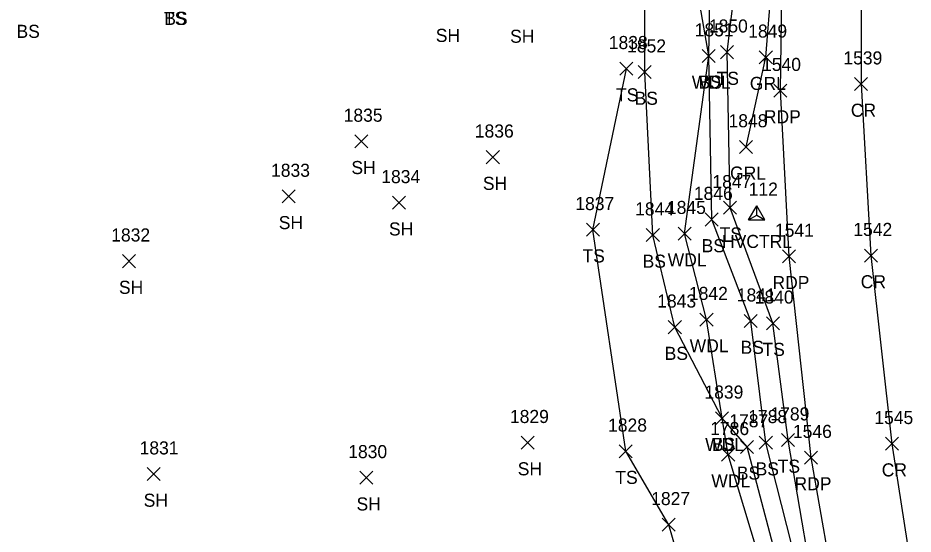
# Model space of a CAD drawing. Extents: x 1885914 to 1887218, y 756253 to 760620.
# Drawn here: x 1886303.4 to 1886440.2, y 759574 to 759652.9 of the extents above; entities that cross this region are included whole.
import ezdxf

# ---------------------------------------------------------------- set-up
doc = ezdxf.new("R2010")
doc.units = 0
for name, color, linetype in [('C_A', 7, 'Continuous'), ('C_I', 7, 'Continuous'), ('CPSM', 7, 'Continuous'), ('L_A', 7, 'Continuous'), ('L_I', 7, 'Continuous'), ('L_TIC', 7, 'Continuous'), ('LAWA', 7, 'Continuous'), ('LELB', 7, 'Continuous'), ('P_A', 7, 'Continuous'), ('P_I', 7, 'Continuous'), ('P_TIC', 7, 'Continuous'), ('PET', 7, 'Continuous'), ('PRC', 7, 'Continuous'), ('R_A', 7, 'Continuous'), ('R_I', 7, 'Continuous'), ('R_TIC', 7, 'Continuous'), ('RGR', 7, 'Continuous')]:
    doc.layers.add(name, color=color, linetype=linetype)

msp = doc.modelspace()

# ---------------------------------------------------------------- linework, layer by layer
at = {"layer": 'CPSM'}
for p, q in [((1886415.07, 759622.04), (1886416.32, 759624.2)), ((1886415.07, 759622.04), (1886416.32, 759624.2)), ((1886415.07, 759622.04), (1886416.32, 759624.2)), ((1886417.57, 759622.04), (1886416.32, 759624.2)), ((1886416.32, 759622.76), (1886416.32, 759624.2)), ((1886417.57, 759622.04), (1886416.32, 759624.2)), ((1886416.32, 759622.76), (1886416.32, 759624.2)), ((1886417.57, 759622.04), (1886416.32, 759624.2)), ((1886416.32, 759622.76), (1886416.32, 759624.2)), ((1886415.07, 759622.04), (1886416.32, 759622.76)), ((1886415.07, 759622.04), (1886416.32, 759622.76)), ((1886415.07, 759622.04), (1886416.32, 759622.76)), ((1886416.32, 759622.76), (1886416.32, 759622.76)), ((1886416.32, 759622.76), (1886417.57, 759622.04)), ((1886416.32, 759622.76), (1886416.32, 759622.76)), ((1886416.32, 759622.76), (1886417.57, 759622.04)), ((1886416.32, 759622.76), (1886416.32, 759622.76)), ((1886416.32, 759622.76), (1886417.57, 759622.04)), ((1886415.07, 759622.04), (1886417.57, 759622.04)), ((1886415.07, 759622.04), (1886417.57, 759622.04)), ((1886415.07, 759622.04), (1886417.57, 759622.04))]:
    msp.add_line(p, q, dxfattribs=at)
at = {"layer": 'L_TIC'}
for points in [[(1886410.78, 759646.7), (1886412.78, 759648.7)], [(1886412.78, 759646.7), (1886410.78, 759648.7)], [(1886407.97, 759646.11), (1886409.97, 759648.11)], [(1886409.97, 759646.11), (1886407.97, 759648.11)], [(1886407.97, 759646.11), (1886409.97, 759648.11)], [(1886409.97, 759646.11), (1886407.97, 759648.11)], [(1886395.39, 759644.17), (1886397.39, 759646.17)], [(1886397.39, 759644.17), (1886395.39, 759646.17)], [(1886398.2, 759643.65), (1886400.2, 759645.65)], [(1886400.2, 759643.65), (1886398.2, 759645.65)], [(1886354.86, 759633.06), (1886356.86, 759635.06)], [(1886356.86, 759633.06), (1886354.86, 759635.06)], [(1886374.97, 759630.64), (1886376.97, 759632.64)], [(1886376.97, 759630.64), (1886374.97, 759632.64)], [(1886343.76, 759624.64), (1886345.76, 759626.64)], [(1886345.76, 759624.64), (1886343.76, 759626.64)], [(1886360.62, 759623.67), (1886362.62, 759625.67)], [(1886362.62, 759623.67), (1886360.62, 759625.67)], [(1886411.24, 759622.91), (1886413.24, 759624.91)], [(1886413.24, 759622.91), (1886411.24, 759624.91)], [(1886408.44, 759621.11), (1886410.44, 759623.11)], [(1886410.44, 759621.11), (1886408.44, 759623.11)], [(1886390.27, 759619.55), (1886392.27, 759621.55)], [(1886392.27, 759619.55), (1886390.27, 759621.55)], [(1886404.28, 759618.96), (1886406.28, 759620.96)], [(1886406.28, 759618.96), (1886404.28, 759620.96)], [(1886399.43, 759618.74), (1886401.43, 759620.74)], [(1886401.43, 759618.74), (1886399.43, 759620.74)], [(1886319.34, 759614.75), (1886321.34, 759616.75)], [(1886321.34, 759614.75), (1886319.34, 759616.75)], [(1886407.64, 759605.82), (1886409.64, 759607.82)], [(1886409.64, 759605.82), (1886407.64, 759607.82)], [(1886414.39, 759605.58), (1886416.39, 759607.58)], [(1886416.39, 759605.58), (1886414.39, 759607.58)], [(1886417.79, 759605.26), (1886419.79, 759607.26)], [(1886419.79, 759605.26), (1886417.79, 759607.26)], [(1886402.8, 759604.65), (1886404.8, 759606.65)], [(1886404.8, 759604.65), (1886402.8, 759606.65)], [(1886410.02, 759590.73), (1886412.02, 759592.73)], [(1886412.02, 759590.73), (1886410.02, 759592.73)], [(1886410.02, 759590.73), (1886412.02, 759592.73)], [(1886412.02, 759590.73), (1886410.02, 759592.73)], [(1886420.11, 759587.4), (1886422.11, 759589.4)], [(1886422.11, 759587.4), (1886420.11, 759589.4)], [(1886380.29, 759587), (1886382.29, 759589)], [(1886382.29, 759587), (1886380.29, 759589)], [(1886413.83, 759586.35), (1886415.83, 759588.35)], [(1886415.83, 759586.35), (1886413.83, 759588.35)], [(1886416.7, 759586.99), (1886418.7, 759588.99)], [(1886418.7, 759586.99), (1886416.7, 759588.99)], [(1886395.29, 759585.69), (1886397.29, 759587.69)], [(1886397.29, 759585.69), (1886395.29, 759587.69)], [(1886410.95, 759585.16), (1886412.95, 759587.16)], [(1886412.95, 759585.16), (1886410.95, 759587.16)], [(1886323.11, 759582.2), (1886325.11, 759584.2)], [(1886325.11, 759582.2), (1886323.11, 759584.2)], [(1886355.65, 759581.63), (1886357.65, 759583.63)], [(1886357.65, 759581.63), (1886355.65, 759583.63)], [(1886401.87, 759574.45), (1886403.87, 759576.45)], [(1886403.87, 759574.45), (1886401.87, 759576.45)]]:
    msp.add_lwpolyline(points, dxfattribs=at)
at = {"layer": 'LAWA'}
msp.add_lwpolyline([(1886420.25, 759558.57), (1886411.95, 759586.16), (1886411.02, 759591.73), (1886408.64, 759606.82), (1886405.28, 759619.96), (1886408.97, 759647.11), (1886409.34, 759668.38), (1886411.97, 759692.45), (1886411.89, 759715.23), (1886419.38, 759736.5), (1886421.95, 759756.23), (1886426.93, 759778.96), (1886430, 759796.54), (1886430.97, 759806.71), (1886430.75, 759808.98), (1886434.23, 759819.8), (1886435.82, 759833.71), (1886420.59, 759830.9), (1886400.43, 759842), (1886371.48, 759869.99)], dxfattribs=at)
at = {"layer": 'LELB'}
for points in [[(1886482.43, 759330.53), (1886473.8, 759362.16), (1886466.41, 759391.35), (1886456.38, 759428.48), (1886448.84, 759459.02), (1886441.76, 759486.12), (1886435.76, 759515.56), (1886431.42, 759535.05), (1886426.06, 759559.46), (1886421.11, 759588.4), (1886418.79, 759606.26), (1886412.24, 759623.91), (1886411.78, 759647.7), (1886414.35, 759668.8), (1886416.75, 759691.58), (1886420.37, 759713.7), (1886423.9, 759735.67), (1886428.12, 759754.98), (1886431.72, 759778.14), (1886436.25, 759795.18), (1886439.73, 759830.38)], [(1886479.66, 759329.52), (1886471.03, 759361.21), (1886461.96, 759390.83), (1886454.24, 759427.83), (1886447.27, 759458.84), (1886440.35, 759485.71), (1886434.88, 759515.3), (1886430.89, 759534.99), (1886424.93, 759559.47), (1886417.7, 759587.99), (1886415.39, 759606.58), (1886409.44, 759622.11), (1886408.97, 759647.11), (1886405.32, 759668.25), (1886398.3, 759701.89), (1886401.43, 759725.45)], [(1886476.45, 759328.91), (1886467.85, 759360.49), (1886459.66, 759390.14), (1886451.87, 759427.06), (1886445.59, 759458.5), (1886438.66, 759485.01), (1886433.8, 759515.01), (1886429.52, 759534.9), (1886422.3, 759559.11), (1886414.83, 759587.35), (1886411.02, 759591.73), (1886403.8, 759605.65), (1886400.43, 759619.74), (1886399.2, 759644.65), (1886399.26, 759666.38)], [(1886411.84, 759544.47), (1886402.87, 759575.45), (1886396.29, 759586.69), (1886391.27, 759620.55), (1886396.39, 759645.17)]]:
    msp.add_lwpolyline(points, dxfattribs=at)
at = {"layer": 'P_TIC'}
for points in [[(1886418.91, 759640.82), (1886420.91, 759642.82)], [(1886420.91, 759640.82), (1886418.91, 759642.82)], [(1886431.26, 759641.82), (1886433.26, 759643.82)], [(1886433.26, 759641.82), (1886431.26, 759643.82)], [(1886420.23, 759615.47), (1886422.23, 759617.47)], [(1886422.23, 759615.47), (1886420.23, 759617.47)], [(1886432.77, 759615.6), (1886434.77, 759617.6)], [(1886434.77, 759615.6), (1886432.77, 759617.6)], [(1886435.98, 759586.84), (1886437.98, 759588.84)], [(1886437.98, 759586.84), (1886435.98, 759588.84)], [(1886423.6, 759584.72), (1886425.6, 759586.72)], [(1886425.6, 759584.72), (1886423.6, 759586.72)]]:
    msp.add_lwpolyline(points, dxfattribs=at)
at = {"layer": 'PET'}
msp.add_lwpolyline([(1886505.21, 759975.04), (1886485.32, 759931.76), (1886475.82, 759908.45), (1886466.13, 759882.96), (1886456.93, 759855.61), (1886449.99, 759833.06), (1886442.98, 759808.26), (1886435.87, 759778.49), (1886430.37, 759752.23), (1886424.92, 759721.57), (1886422.03, 759696.27), (1886420.3, 759670.71), (1886419.91, 759641.82), (1886421.23, 759616.47), (1886424.6, 759585.72), (1886430.09, 759554.32), (1886435.19, 759528.63), (1886443.72, 759490.84), (1886451.63, 759459.71), (1886459.13, 759429.12), (1886468.69, 759393.26), (1886479.71, 759351.07), (1886485.06, 759331.17)], dxfattribs=at)
at = {"layer": 'PRC'}
msp.add_lwpolyline([(1886516.05, 759969.43), (1886496.99, 759926.69), (1886487.66, 759904.2), (1886477.68, 759877.96), (1886468.59, 759851.92), (1886461.77, 759829.93), (1886454.6, 759805.62), (1886447.16, 759775.82), (1886441.74, 759748.8), (1886436.89, 759720.56), (1886434.02, 759695.25), (1886432.32, 759669.09), (1886432.26, 759642.82), (1886433.77, 759616.6), (1886436.98, 759587.84), (1886441.74, 759556.93), (1886446.53, 759531.43), (1886454.86, 759493.34), (1886462.57, 759461.76), (1886470.69, 759431.8), (1886480.02, 759395.82), (1886491.53, 759354.96), (1886496.99, 759335.08)], dxfattribs=at)
at = {"layer": 'R_TIC'}
for points in [[(1886416.71, 759645.92), (1886418.71, 759647.92)], [(1886418.71, 759645.92), (1886416.71, 759647.92)], [(1886413.69, 759632.21), (1886415.69, 759634.21)], [(1886415.69, 759632.21), (1886413.69, 759634.21)]]:
    msp.add_lwpolyline(points, dxfattribs=at)
at = {"layer": 'RGR'}
msp.add_lwpolyline([(1886414.69, 759633.21), (1886417.71, 759646.92), (1886419.44, 759668.57), (1886420.66, 759691.46), (1886423.11, 759713.75), (1886426.27, 759735.24), (1886429.87, 759755.44), (1886434.67, 759777.83), (1886438.97, 759795.37), (1886443.17, 759815.48), (1886444.3, 759833.77)], dxfattribs=at)

# ---------------------------------------------------------------- texts
at = {"layer": 'C_A'}
msp.add_text('HVCTRL', height=2, dxfattribs=at).set_placement((1886411.01, 759617.76))
msp.add_text('HVCTRL', height=2, dxfattribs=at).set_placement((1886411.01, 759617.76))
msp.add_text('HVCTRL', height=2, dxfattribs=at).set_placement((1886411.01, 759617.76))
at = {"layer": 'C_I'}
msp.add_text('112', height=2, dxfattribs=at).set_placement((1886415.09, 759625.76))
msp.add_text('112', height=2, dxfattribs=at).set_placement((1886415.09, 759625.76))
msp.add_text('112', height=2, dxfattribs=at).set_placement((1886415.09, 759625.76))
at = {"layer": 'L_A'}
for s, p in [('TS', (1886325.71, 759651.86)), ('BS', (1886325.75, 759651.86)), ('BS', (1886303.16, 759649.88)), ('SH', (1886367.25, 759649.26)), ('SH', (1886378.61, 759649.13)), ('WDL', (1886406.39, 759642.11)), ('BS', (1886407.41, 759642.11)), ('TS', (1886410.18, 759642.7)), ('TS', (1886394.8, 759640.17)), ('BS', (1886397.64, 759639.65)), ('SH', (1886354.35, 759629.06)), ('SH', (1886374.45, 759626.64)), ('SH', (1886343.25, 759620.64)), ('SH', (1886360.1, 759619.67)), ('TS', (1886410.65, 759618.91)), ('BS', (1886407.89, 759617.11)), ('TS', (1886389.68, 759615.55)), ('BS', (1886398.87, 759614.74)), ('WDL', (1886402.7, 759614.96)), ('SH', (1886318.82, 759610.75)), ('WDL', (1886406.06, 759601.82)), ('BS', (1886413.84, 759601.58)), ('TS', (1886417.2, 759601.26)), ('BS', (1886402.24, 759600.65)), ('WDL', (1886408.43, 759586.73)), ('BS', (1886409.46, 759586.73)), ('TS', (1886419.52, 759583.4)), ('SH', (1886379.78, 759583)), ('BS', (1886413.27, 759582.35)), ('BS', (1886416.14, 759582.99)), ('TS', (1886394.7, 759581.69)), ('WDL', (1886409.37, 759581.16)), ('SH', (1886322.6, 759578.2)), ('SH', (1886355.14, 759577.63))]:
    msp.add_text(s, height=2, dxfattribs=at).set_placement(p)
at = {"layer": 'L_I'}
for s, p in [('1850', (1886409, 759650.7)), ('1851', (1886406.84, 759650.11)), ('1851', (1886406.84, 759650.11)), ('1838', (1886393.7, 759648.17)), ('1852', (1886396.5, 759647.65)), ('1835', (1886353.17, 759637.06)), ('1836', (1886373.22, 759634.64)), ('1833', (1886342.07, 759628.64)), ('1834', (1886358.92, 759627.67)), ('1847', (1886409.54, 759626.91)), ('1846', (1886406.7, 759625.11)), ('1837', (1886388.58, 759623.55)), ('1845', (1886402.59, 759622.96)), ('1844', (1886397.73, 759622.74)), ('1832', (1886317.64, 759618.75)), ('1842', (1886405.95, 759609.82)), ('1841', (1886413.27, 759609.58)), ('1840', (1886416.01, 759609.26)), ('1843', (1886401.1, 759608.65)), ('1839', (1886408.32, 759594.73)), ('1839', (1886408.32, 759594.73)), ('1829', (1886378.59, 759591)), ('1787', (1886412.13, 759590.35)), ('1788', (1886415.01, 759590.99)), ('1789', (1886418.41, 759591.4)), ('1828', (1886393.59, 759589.69)), ('1786', (1886409.2, 759589.16)), ('1831', (1886321.98, 759586.2)), ('1830', (1886353.87, 759585.63)), ('1827', (1886400.18, 759578.45))]:
    msp.add_text(s, height=2, dxfattribs=at).set_placement(p)
at = {"layer": 'P_A'}
for s, p in [('RDP', (1886417.4, 759636.82)), ('CR', (1886430.7, 759637.82)), ('RDP', (1886418.72, 759611.47)), ('CR', (1886432.21, 759611.6)), ('CR', (1886435.42, 759582.84)), ('RDP', (1886422.09, 759580.72))]:
    msp.add_text(s, height=2, dxfattribs=at).set_placement(p)
at = {"layer": 'P_I'}
for s, p in [('1540', (1886417.13, 759644.82)), ('1539', (1886429.56, 759645.82)), ('1541', (1886419.1, 759619.47)), ('1542', (1886431.08, 759619.6)), ('1545', (1886434.29, 759590.84)), ('1546', (1886421.85, 759588.72))]:
    msp.add_text(s, height=2, dxfattribs=at).set_placement(p)
at = {"layer": 'R_A'}
for p in [(1886415.26, 759641.92), (1886412.24, 759628.21)]:
    msp.add_text('GRL', height=2, dxfattribs=at).set_placement(p)
at = {"layer": 'R_I'}
for s, p in [('1849', (1886415.01, 759649.92)), ('1848', (1886412, 759636.21))]:
    msp.add_text(s, height=2, dxfattribs=at).set_placement(p)

doc.saveas('drawing.dxf')
